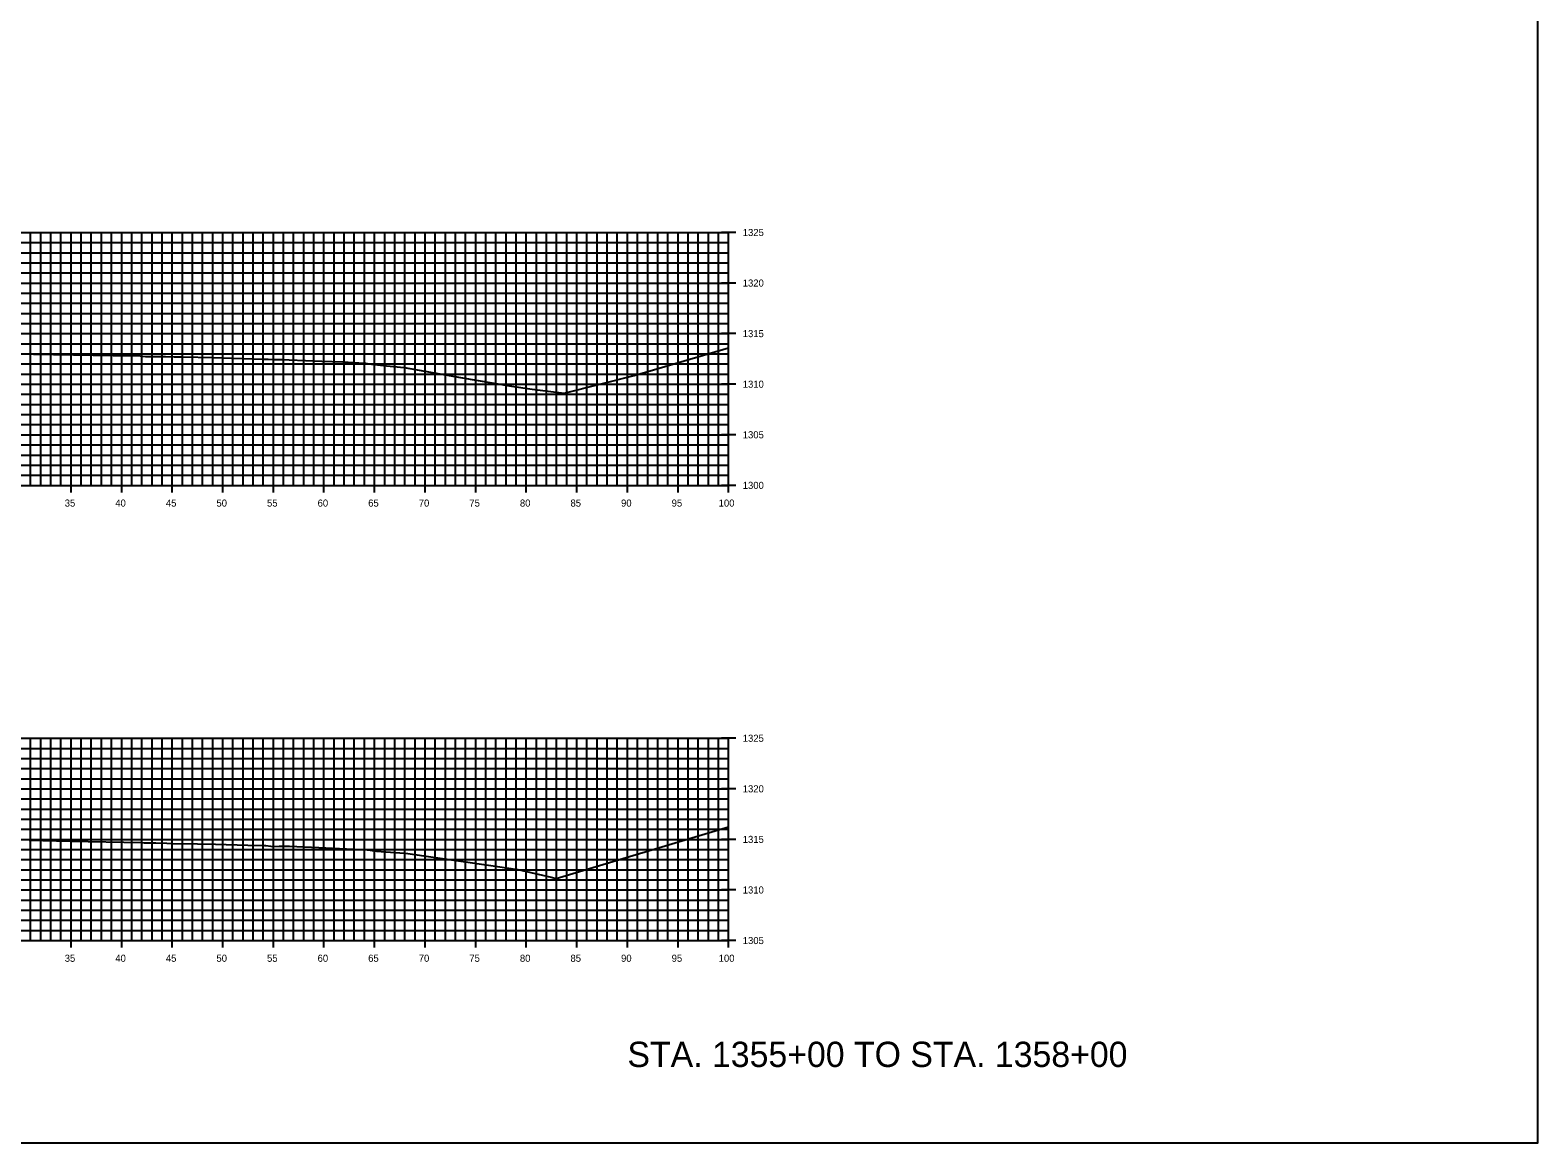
# Model space of a CAD drawing. Extents: x 674939 to 678919, y 750652 to 765176.
# Drawn here: x 678769.5 to 678918.5, y 753682.6 to 753792.6 of the extents above; entities that cross this region are included whole.
import ezdxf

# ---------------------------------------------------------------- set-up
doc = ezdxf.new("R2010")
doc.units = 0
for name, color, linetype in [('R_Axis', 7, 'Continuous'), ('R_Axis Annot', 7, 'Continuous'), ('R_Draft', 7, 'Continuous'), ('R_Exist Surface', 7, 'Continuous'), ('R_Grid', 7, 'Continuous'), ('R_No Plot', 7, 'Continuous')]:
    doc.layers.add(name, color=color, linetype=linetype)

msp = doc.modelspace()

# ---------------------------------------------------------------- linework, layer by layer
at = {"layer": 'R_Axis'}
for p, q in [((678839.23, 753772.55), (678837.83, 753772.55)), ((678838.53, 753747.55), (678838.53, 753772.55)), ((678839.23, 753767.55), (678837.83, 753767.55)), ((678839.23, 753762.55), (678837.83, 753762.55)), ((678839.23, 753757.55), (678837.83, 753757.55)), ((678839.23, 753752.55), (678837.83, 753752.55)), ((678638.53, 753747.55), (678838.53, 753747.55)), ((678773.53, 753746.85), (678773.53, 753748.25)), ((678778.53, 753746.85), (678778.53, 753748.25)), ((678783.53, 753746.85), (678783.53, 753748.25)), ((678788.53, 753746.85), (678788.53, 753748.25)), ((678793.53, 753746.85), (678793.53, 753748.25)), ((678798.53, 753746.85), (678798.53, 753748.25)), ((678803.53, 753746.85), (678803.53, 753748.25)), ((678808.53, 753746.85), (678808.53, 753748.25)), ((678813.53, 753746.85), (678813.53, 753748.25)), ((678818.53, 753746.85), (678818.53, 753748.25)), ((678823.53, 753746.85), (678823.53, 753748.25)), ((678828.53, 753746.85), (678828.53, 753748.25)), ((678833.53, 753746.85), (678833.53, 753748.25)), ((678839.23, 753747.55), (678837.83, 753747.55)), ((678838.53, 753746.85), (678838.53, 753748.25)), ((678839.23, 753722.55), (678837.83, 753722.55)), ((678838.53, 753702.55), (678838.53, 753722.55)), ((678839.23, 753717.55), (678837.83, 753717.55)), ((678839.23, 753712.55), (678837.83, 753712.55)), ((678839.23, 753707.55), (678837.83, 753707.55)), ((678773.53, 753701.85), (678773.53, 753703.25)), ((678778.53, 753701.85), (678778.53, 753703.25)), ((678783.53, 753701.85), (678783.53, 753703.25)), ((678788.53, 753701.85), (678788.53, 753703.25)), ((678793.53, 753701.85), (678793.53, 753703.25)), ((678798.53, 753701.85), (678798.53, 753703.25)), ((678803.53, 753701.85), (678803.53, 753703.25)), ((678808.53, 753701.85), (678808.53, 753703.25)), ((678813.53, 753701.85), (678813.53, 753703.25)), ((678818.53, 753701.85), (678818.53, 753703.25)), ((678823.53, 753701.85), (678823.53, 753703.25)), ((678828.53, 753701.85), (678828.53, 753703.25)), ((678833.53, 753701.85), (678833.53, 753703.25)), ((678838.53, 753701.85), (678838.53, 753703.25)), ((678638.53, 753702.55), (678838.53, 753702.55)), ((678839.23, 753702.55), (678837.83, 753702.55))]:
    msp.add_line(p, q, dxfattribs=at)
at = {"layer": 'R_Exist Surface'}
for points in [[(678769.14, 753760.54), (678769.82, 753760.53), (678777.68, 753760.38), (678780.37, 753760.34), (678780.6, 753760.33), (678780.89, 753760.3), (678782.15, 753760.29), (678782.86, 753760.28), (678783.71, 753760.26), (678784, 753760.25), (678784.6, 753760.25), (678787.55, 753760.19), (678789.39, 753760.14), (678792.61, 753760.04), (678792.61, 753760.04), (678792.77, 753760.04), (678793, 753760.02), (678793.43, 753759.98), (678794.55, 753759.98), (678795.09, 753759.97), (678798.32, 753759.84), (678800.4, 753759.75), (678802.51, 753759.64), (678802.57, 753759.63), (678802.63, 753759.64), (678802.8, 753759.61), (678803.45, 753759.51), (678803.51, 753759.5), (678804.7, 753759.37), (678806.47, 753759.19), (678812.04, 753758.21), (678817.07, 753757.35), (678819.12, 753757.05), (678822.29, 753756.65), (678829.19, 753758.42), (678838.53, 753761.14)], [(678769.39, 753712.46), (678773.45, 753712.38), (678780.51, 753712.25), (678780.76, 753712.22), (678781.9, 753712.21), (678783.01, 753712.18), (678783.51, 753712.15), (678786.03, 753712.12), (678787.81, 753712.08), (678791, 753711.99), (678792.65, 753711.93), (678792.7, 753711.93), (678792.79, 753711.93), (678793.29, 753711.89), (678793.59, 753711.86), (678794.11, 753711.87), (678795.11, 753711.88), (678798.01, 753711.74), (678802.79, 753711.53), (678803.08, 753711.48), (678803.71, 753711.39), (678806.02, 753711.21), (678806.83, 753711.16), (678814.8, 753710), (678817.68, 753709.58), (678820.99, 753708.8), (678821.47, 753708.68), (678838.53, 753713.79)]]:
    msp.add_lwpolyline(points, dxfattribs=at)
at = {"layer": 'R_Grid'}
for p, q in [((678638.53, 753772.55), (678838.53, 753772.55)), ((678638.53, 753771.55), (678838.53, 753771.55)), ((678769.53, 753747.55), (678769.53, 753772.55)), ((678770.53, 753747.55), (678770.53, 753772.55)), ((678771.53, 753747.55), (678771.53, 753772.55)), ((678772.53, 753747.55), (678772.53, 753772.55)), ((678773.53, 753747.55), (678773.53, 753772.55)), ((678774.53, 753747.55), (678774.53, 753772.55)), ((678775.53, 753747.55), (678775.53, 753772.55)), ((678776.53, 753747.55), (678776.53, 753772.55)), ((678777.53, 753747.55), (678777.53, 753772.55)), ((678778.53, 753747.55), (678778.53, 753772.55)), ((678779.53, 753747.55), (678779.53, 753772.55)), ((678780.53, 753747.55), (678780.53, 753772.55)), ((678781.53, 753747.55), (678781.53, 753772.55)), ((678782.53, 753747.55), (678782.53, 753772.55)), ((678783.53, 753747.55), (678783.53, 753772.55)), ((678784.53, 753747.55), (678784.53, 753772.55)), ((678785.53, 753747.55), (678785.53, 753772.55)), ((678786.53, 753747.55), (678786.53, 753772.55)), ((678787.53, 753747.55), (678787.53, 753772.55)), ((678788.53, 753747.55), (678788.53, 753772.55)), ((678789.53, 753747.55), (678789.53, 753772.55)), ((678790.53, 753747.55), (678790.53, 753772.55)), ((678791.53, 753747.55), (678791.53, 753772.55)), ((678792.53, 753747.55), (678792.53, 753772.55)), ((678793.53, 753747.55), (678793.53, 753772.55)), ((678794.53, 753747.55), (678794.53, 753772.55)), ((678795.53, 753747.55), (678795.53, 753772.55)), ((678796.53, 753747.55), (678796.53, 753772.55)), ((678797.53, 753747.55), (678797.53, 753772.55)), ((678798.53, 753747.55), (678798.53, 753772.55)), ((678799.53, 753747.55), (678799.53, 753772.55)), ((678800.53, 753747.55), (678800.53, 753772.55)), ((678801.53, 753747.55), (678801.53, 753772.55)), ((678802.53, 753747.55), (678802.53, 753772.55)), ((678803.53, 753747.55), (678803.53, 753772.55)), ((678804.53, 753747.55), (678804.53, 753772.55)), ((678805.53, 753747.55), (678805.53, 753772.55)), ((678806.53, 753747.55), (678806.53, 753772.55)), ((678807.53, 753747.55), (678807.53, 753772.55)), ((678808.53, 753747.55), (678808.53, 753772.55)), ((678809.53, 753747.55), (678809.53, 753772.55)), ((678810.53, 753747.55), (678810.53, 753772.55)), ((678811.53, 753747.55), (678811.53, 753772.55)), ((678812.53, 753747.55), (678812.53, 753772.55)), ((678813.53, 753747.55), (678813.53, 753772.55)), ((678814.53, 753747.55), (678814.53, 753772.55)), ((678815.53, 753747.55), (678815.53, 753772.55)), ((678816.53, 753747.55), (678816.53, 753772.55)), ((678817.53, 753747.55), (678817.53, 753772.55)), ((678818.53, 753747.55), (678818.53, 753772.55)), ((678819.53, 753747.55), (678819.53, 753772.55)), ((678820.53, 753747.55), (678820.53, 753772.55)), ((678821.53, 753747.55), (678821.53, 753772.55)), ((678822.53, 753747.55), (678822.53, 753772.55)), ((678823.53, 753747.55), (678823.53, 753772.55)), ((678824.53, 753747.55), (678824.53, 753772.55)), ((678825.53, 753747.55), (678825.53, 753772.55)), ((678826.53, 753747.55), (678826.53, 753772.55)), ((678827.53, 753747.55), (678827.53, 753772.55)), ((678828.53, 753747.55), (678828.53, 753772.55)), ((678829.53, 753747.55), (678829.53, 753772.55)), ((678830.53, 753747.55), (678830.53, 753772.55)), ((678831.53, 753747.55), (678831.53, 753772.55)), ((678832.53, 753747.55), (678832.53, 753772.55)), ((678833.53, 753747.55), (678833.53, 753772.55)), ((678834.53, 753747.55), (678834.53, 753772.55)), ((678835.53, 753747.55), (678835.53, 753772.55)), ((678836.53, 753747.55), (678836.53, 753772.55)), ((678837.53, 753747.55), (678837.53, 753772.55)), ((678838.53, 753747.55), (678838.53, 753772.55)), ((678638.53, 753770.55), (678838.53, 753770.55)), ((678638.53, 753769.55), (678838.53, 753769.55)), ((678638.53, 753768.55), (678838.53, 753768.55)), ((678638.53, 753767.55), (678838.53, 753767.55)), ((678638.53, 753766.55), (678838.53, 753766.55)), ((678638.53, 753765.55), (678838.53, 753765.55)), ((678638.53, 753764.55), (678838.53, 753764.55)), ((678638.53, 753763.55), (678838.53, 753763.55)), ((678638.53, 753762.55), (678838.53, 753762.55)), ((678638.53, 753761.55), (678838.53, 753761.55)), ((678638.53, 753760.55), (678838.53, 753760.55)), ((678638.53, 753759.55), (678838.53, 753759.55)), ((678638.53, 753758.55), (678838.53, 753758.55)), ((678638.53, 753757.55), (678838.53, 753757.55)), ((678638.53, 753756.55), (678838.53, 753756.55)), ((678638.53, 753755.55), (678838.53, 753755.55)), ((678638.53, 753754.55), (678838.53, 753754.55)), ((678638.53, 753753.55), (678838.53, 753753.55)), ((678638.53, 753752.55), (678838.53, 753752.55)), ((678638.53, 753751.55), (678838.53, 753751.55)), ((678638.53, 753750.55), (678838.53, 753750.55)), ((678638.53, 753749.55), (678838.53, 753749.55)), ((678638.53, 753748.55), (678838.53, 753748.55)), ((678638.53, 753747.55), (678838.53, 753747.55)), ((678638.53, 753722.55), (678838.53, 753722.55)), ((678769.53, 753702.55), (678769.53, 753722.55)), ((678770.53, 753702.55), (678770.53, 753722.55)), ((678771.53, 753702.55), (678771.53, 753722.55)), ((678772.53, 753702.55), (678772.53, 753722.55)), ((678773.53, 753702.55), (678773.53, 753722.55)), ((678774.53, 753702.55), (678774.53, 753722.55)), ((678775.53, 753702.55), (678775.53, 753722.55)), ((678776.53, 753702.55), (678776.53, 753722.55)), ((678777.53, 753702.55), (678777.53, 753722.55)), ((678778.53, 753702.55), (678778.53, 753722.55)), ((678779.53, 753702.55), (678779.53, 753722.55)), ((678780.53, 753702.55), (678780.53, 753722.55)), ((678781.53, 753702.55), (678781.53, 753722.55)), ((678782.53, 753702.55), (678782.53, 753722.55)), ((678783.53, 753702.55), (678783.53, 753722.55)), ((678784.53, 753702.55), (678784.53, 753722.55)), ((678785.53, 753702.55), (678785.53, 753722.55)), ((678786.53, 753702.55), (678786.53, 753722.55)), ((678787.53, 753702.55), (678787.53, 753722.55)), ((678788.53, 753702.55), (678788.53, 753722.55)), ((678789.53, 753702.55), (678789.53, 753722.55)), ((678790.53, 753702.55), (678790.53, 753722.55)), ((678791.53, 753702.55), (678791.53, 753722.55)), ((678792.53, 753702.55), (678792.53, 753722.55)), ((678793.53, 753702.55), (678793.53, 753722.55)), ((678794.53, 753702.55), (678794.53, 753722.55)), ((678795.53, 753702.55), (678795.53, 753722.55)), ((678796.53, 753702.55), (678796.53, 753722.55)), ((678797.53, 753702.55), (678797.53, 753722.55)), ((678798.53, 753702.55), (678798.53, 753722.55)), ((678799.53, 753702.55), (678799.53, 753722.55)), ((678800.53, 753702.55), (678800.53, 753722.55)), ((678801.53, 753702.55), (678801.53, 753722.55)), ((678802.53, 753702.55), (678802.53, 753722.55)), ((678803.53, 753702.55), (678803.53, 753722.55)), ((678804.53, 753702.55), (678804.53, 753722.55)), ((678805.53, 753702.55), (678805.53, 753722.55)), ((678806.53, 753702.55), (678806.53, 753722.55)), ((678807.53, 753702.55), (678807.53, 753722.55)), ((678808.53, 753702.55), (678808.53, 753722.55)), ((678809.53, 753702.55), (678809.53, 753722.55)), ((678810.53, 753702.55), (678810.53, 753722.55)), ((678811.53, 753702.55), (678811.53, 753722.55)), ((678812.53, 753702.55), (678812.53, 753722.55)), ((678813.53, 753702.55), (678813.53, 753722.55)), ((678814.53, 753702.55), (678814.53, 753722.55)), ((678815.53, 753702.55), (678815.53, 753722.55)), ((678816.53, 753702.55), (678816.53, 753722.55)), ((678817.53, 753702.55), (678817.53, 753722.55)), ((678818.53, 753702.55), (678818.53, 753722.55)), ((678819.53, 753702.55), (678819.53, 753722.55)), ((678820.53, 753702.55), (678820.53, 753722.55)), ((678821.53, 753702.55), (678821.53, 753722.55)), ((678822.53, 753702.55), (678822.53, 753722.55)), ((678823.53, 753702.55), (678823.53, 753722.55)), ((678824.53, 753702.55), (678824.53, 753722.55)), ((678825.53, 753702.55), (678825.53, 753722.55)), ((678826.53, 753702.55), (678826.53, 753722.55)), ((678827.53, 753702.55), (678827.53, 753722.55)), ((678828.53, 753702.55), (678828.53, 753722.55)), ((678829.53, 753702.55), (678829.53, 753722.55)), ((678830.53, 753702.55), (678830.53, 753722.55)), ((678831.53, 753702.55), (678831.53, 753722.55)), ((678832.53, 753702.55), (678832.53, 753722.55)), ((678833.53, 753702.55), (678833.53, 753722.55)), ((678834.53, 753702.55), (678834.53, 753722.55)), ((678835.53, 753702.55), (678835.53, 753722.55)), ((678836.53, 753702.55), (678836.53, 753722.55)), ((678837.53, 753702.55), (678837.53, 753722.55)), ((678838.53, 753702.55), (678838.53, 753722.55)), ((678638.53, 753721.55), (678838.53, 753721.55)), ((678638.53, 753720.55), (678838.53, 753720.55)), ((678638.53, 753719.55), (678838.53, 753719.55)), ((678638.53, 753718.55), (678838.53, 753718.55)), ((678638.53, 753717.55), (678838.53, 753717.55)), ((678638.53, 753716.55), (678838.53, 753716.55)), ((678638.53, 753715.55), (678838.53, 753715.55)), ((678638.53, 753714.55), (678838.53, 753714.55)), ((678638.53, 753713.55), (678838.53, 753713.55)), ((678638.53, 753712.55), (678838.53, 753712.55)), ((678638.53, 753711.55), (678838.53, 753711.55)), ((678638.53, 753710.55), (678838.53, 753710.55)), ((678638.53, 753709.55), (678838.53, 753709.55)), ((678638.53, 753708.55), (678838.53, 753708.55)), ((678638.53, 753707.55), (678838.53, 753707.55)), ((678638.53, 753706.55), (678838.53, 753706.55)), ((678638.53, 753705.55), (678838.53, 753705.55)), ((678638.53, 753704.55), (678838.53, 753704.55)), ((678638.53, 753703.55), (678838.53, 753703.55)), ((678638.53, 753702.55), (678838.53, 753702.55))]:
    msp.add_line(p, q, dxfattribs=at)
at = {"layer": 'R_No Plot'}
msp.add_lwpolyline([(678578.53, 753682.55), (678918.53, 753682.55), (678918.53, 753902.55), (678578.53, 753902.55)], close=True, dxfattribs=at)

# ---------------------------------------------------------------- texts
at = {"layer": 'R_Axis Annot'}
for s, p in [('1325', (678839.93, 753772.2)), ('1320', (678839.93, 753767.2)), ('1315', (678839.93, 753762.2)), ('1310', (678839.93, 753757.2)), ('1305', (678839.93, 753752.2)), ('1300', (678839.93, 753747.2)), ('35', (678772.9, 753745.45)), ('40', (678777.9, 753745.45)), ('45', (678782.9, 753745.45)), ('50', (678787.9, 753745.45)), ('55', (678792.9, 753745.45)), ('60', (678797.9, 753745.45)), ('65', (678802.9, 753745.45)), ('70', (678807.9, 753745.45)), ('75', (678812.9, 753745.45)), ('80', (678817.9, 753745.45)), ('85', (678822.9, 753745.45)), ('90', (678827.9, 753745.45)), ('95', (678832.9, 753745.45)), ('100', (678837.55, 753745.45)), ('1325', (678839.93, 753722.2)), ('1320', (678839.93, 753717.2)), ('1315', (678839.93, 753712.2)), ('1310', (678839.93, 753707.2)), ('1305', (678839.93, 753702.2)), ('35', (678772.9, 753700.45)), ('40', (678777.9, 753700.45)), ('45', (678782.9, 753700.45)), ('50', (678787.9, 753700.45)), ('55', (678792.9, 753700.45)), ('60', (678797.9, 753700.45)), ('65', (678802.9, 753700.45)), ('70', (678807.9, 753700.45)), ('75', (678812.9, 753700.45)), ('80', (678817.9, 753700.45)), ('85', (678822.9, 753700.45)), ('90', (678827.9, 753700.45)), ('95', (678832.9, 753700.45)), ('100', (678837.55, 753700.45))]:
    msp.add_text(s, height=0.7, dxfattribs=at).set_placement(p)
at = {"layer": 'R_Draft'}
msp.add_text('STA. 1355+00 TO STA. 1358+00', height=2.5, dxfattribs=at).set_placement((678828.53, 753690.05))

doc.saveas('drawing.dxf')
